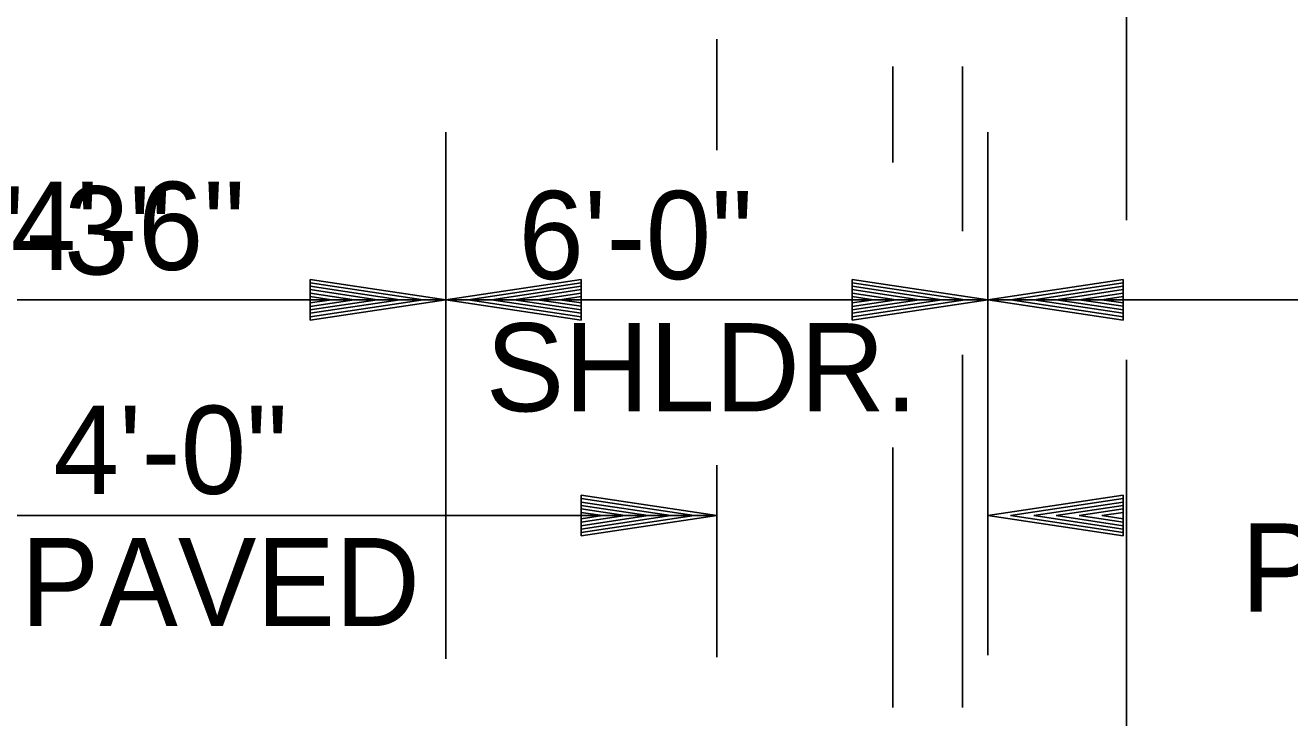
# Model space of a CAD drawing. Extents: x 1373719 to 1374161, y 379835 to 380167.
# Drawn here: x 1373946.92 to 1373956.25, y 380114.69 to 380119.8 of the extents above; entities that cross this region are included whole.
import ezdxf

# ---------------------------------------------------------------- set-up
doc = ezdxf.new("R2010")
doc.units = 0
doc.layers.add('GREEN_TXT', color=7, linetype='Continuous')
doc.layers.add('Text 1', color=7, linetype='Continuous')

msp = doc.modelspace()

# ---------------------------------------------------------------- linework, layer by layer
at = {"layer": 'GREEN_TXT'}
for p, q in [((1373955.0445, 380118.3586), (1373955.0445, 380122.1664)), ((1373953.3188, 380118.7841), (1373953.3188, 380119.4908)), ((1373953.8332, 380118.2776), (1373953.8332, 380119.4908)), ((1373950.0197, 380119.0067), (1373950.0197, 380115.1506)), ((1373954.0197, 380117.7719), (1373954.0197, 380119.0067)), ((1373954.0197, 380115.1506), (1373954.0197, 380117.9991)), ((1373949.0197, 380117.9219), (1373950.0197, 380117.7719)), ((1373949.0197, 380117.9219), (1373949.0197, 380117.6219)), ((1373949.0197, 380117.8969), (1373949.8527, 380117.7719)), ((1373949.0197, 380117.8714), (1373949.6807, 380117.7719)), ((1373951.0197, 380117.9219), (1373950.0197, 380117.7719)), ((1373951.0197, 380117.8969), (1373950.1867, 380117.7719)), ((1373951.0197, 380117.8714), (1373950.3587, 380117.7719)), ((1373951.0197, 380117.6219), (1373951.0197, 380117.9219)), ((1373953.0197, 380117.9219), (1373954.0197, 380117.7719)), ((1373953.0197, 380117.9219), (1373953.0197, 380117.6219)), ((1373953.0197, 380117.8969), (1373953.8527, 380117.7719)), ((1373953.0197, 380117.8714), (1373953.6807, 380117.7719)), ((1373955.0197, 380117.9219), (1373954.0197, 380117.7719)), ((1373955.0197, 380117.8969), (1373954.1867, 380117.7719)), ((1373955.0197, 380117.8714), (1373954.3587, 380117.7719)), ((1373955.0197, 380117.6219), (1373955.0197, 380117.9219)), ((1373949.0197, 380117.8464), (1373949.5142, 380117.7719)), ((1373949.0197, 380117.8204), (1373949.3447, 380117.7719)), ((1373949.0197, 380117.7954), (1373949.1777, 380117.7719)), ((1373951.0197, 380117.8464), (1373950.5252, 380117.7719)), ((1373951.0197, 380117.8209), (1373950.6947, 380117.7719)), ((1373951.0197, 380117.7954), (1373950.8617, 380117.7719)), ((1373953.0197, 380117.8464), (1373953.5142, 380117.7719)), ((1373953.0197, 380117.8204), (1373953.3447, 380117.7719)), ((1373953.0197, 380117.7954), (1373953.1777, 380117.7719)), ((1373955.0197, 380117.8464), (1373954.5252, 380117.7719)), ((1373955.0197, 380117.8209), (1373954.6947, 380117.7719)), ((1373955.0197, 380117.7954), (1373954.8617, 380117.7719)), ((1373950.0197, 380117.7719), (1373944.5723, 380117.7719)), ((1373949.0197, 380117.6219), (1373950.0197, 380117.7719)), ((1373949.0197, 380117.7229), (1373949.3447, 380117.7719)), ((1373949.0197, 380117.6724), (1373949.6807, 380117.7719)), ((1373949.0197, 380117.6469), (1373949.8527, 380117.7719)), ((1373949.0197, 380117.6974), (1373949.5142, 380117.7719)), ((1373949.0197, 380117.7484), (1373949.1777, 380117.7719)), ((1373951.0197, 380117.6219), (1373950.0197, 380117.7719)), ((1373954.0197, 380117.7719), (1373950.0197, 380117.7719)), ((1373951.0197, 380117.6469), (1373950.1867, 380117.7719)), ((1373951.0197, 380117.6724), (1373950.3587, 380117.7719)), ((1373951.0197, 380117.6974), (1373950.5252, 380117.7719)), ((1373951.0197, 380117.7234), (1373950.6947, 380117.7719)), ((1373951.0197, 380117.7484), (1373950.8617, 380117.7719)), ((1373953.0197, 380117.6219), (1373954.0197, 380117.7719)), ((1373953.0197, 380117.7229), (1373953.3447, 380117.7719)), ((1373953.0197, 380117.6724), (1373953.6807, 380117.7719)), ((1373953.0197, 380117.6469), (1373953.8527, 380117.7719)), ((1373953.0197, 380117.6974), (1373953.5142, 380117.7719)), ((1373953.0197, 380117.7484), (1373953.1777, 380117.7719)), ((1373955.0197, 380117.6219), (1373954.0197, 380117.7719)), ((1373954.0197, 380117.7719), (1373976.0197, 380117.7719)), ((1373955.0197, 380117.6469), (1373954.1867, 380117.7719)), ((1373955.0197, 380117.6724), (1373954.3587, 380117.7719)), ((1373955.0197, 380117.6974), (1373954.5252, 380117.7719)), ((1373955.0197, 380117.7234), (1373954.6947, 380117.7719)), ((1373955.0197, 380117.7484), (1373954.8617, 380117.7719)), ((1373953.8332, 380114.7646), (1373953.8332, 380117.3646)), ((1373955.0445, 380114.0142), (1373955.0445, 380117.3298)), ((1373953.3188, 380114.7646), (1373953.3188, 380116.6812))]:
    msp.add_line(p, q, dxfattribs=at)
at = {"layer": 'Text 1'}
for p, q in [((1373955.0445, 380118.3579), (1373955.0445, 380126.9156)), ((1373952.0197, 380119.6939), (1373952.0197, 380118.8747)), ((1373949.0197, 380117.9219), (1373950.0197, 380117.7719)), ((1373949.0197, 380117.9219), (1373949.0197, 380117.6219)), ((1373949.0197, 380117.8969), (1373949.8527, 380117.7719)), ((1373949.0197, 380117.8714), (1373949.6807, 380117.7719)), ((1373949.0197, 380117.8464), (1373949.5142, 380117.7719)), ((1373949.0197, 380117.8204), (1373949.3447, 380117.7719)), ((1373949.0197, 380117.7954), (1373949.1777, 380117.7719)), ((1373949.8947, 380117.7719), (1373945.6447, 380117.7719)), ((1373949.0197, 380117.6219), (1373950.0197, 380117.7719)), ((1373949.0197, 380117.7229), (1373949.3447, 380117.7719)), ((1373949.0197, 380117.6724), (1373949.6807, 380117.7719)), ((1373949.0197, 380117.6469), (1373949.8527, 380117.7719)), ((1373949.0197, 380117.6974), (1373949.5142, 380117.7719)), ((1373949.0197, 380117.7484), (1373949.1777, 380117.7719)), ((1373955.0445, 380113.664), (1373955.0445, 380117.2646)), ((1373952.0197, 380116.5524), (1373952.0197, 380115.137)), ((1373951.0197, 380116.3303), (1373952.0197, 380116.1803)), ((1373951.0197, 380116.3303), (1373951.0197, 380116.0303)), ((1373951.0197, 380116.3053), (1373951.8527, 380116.1803)), ((1373955.0198, 380116.3303), (1373954.0198, 380116.1803)), ((1373955.0198, 380116.3053), (1373954.1868, 380116.1803)), ((1373955.0198, 380116.0303), (1373955.0198, 380116.3303)), ((1373951.0197, 380116.2798), (1373951.6807, 380116.1803)), ((1373951.0197, 380116.2548), (1373951.5142, 380116.1803)), ((1373951.0197, 380116.2288), (1373951.3447, 380116.1803)), ((1373951.0197, 380116.2038), (1373951.1777, 380116.1803)), ((1373955.0198, 380116.2798), (1373954.3588, 380116.1803)), ((1373955.0198, 380116.2548), (1373954.5253, 380116.1803)), ((1373955.0198, 380116.2293), (1373954.6948, 380116.1803)), ((1373955.0198, 380116.2038), (1373954.8618, 380116.1803)), ((1373952.0197, 380116.1803), (1373946.7965, 380116.1803)), ((1373951.0197, 380116.0303), (1373952.0197, 380116.1803)), ((1373951.0197, 380116.1313), (1373951.3447, 380116.1803)), ((1373951.0197, 380116.0808), (1373951.6807, 380116.1803)), ((1373951.0197, 380116.0553), (1373951.8527, 380116.1803)), ((1373951.0197, 380116.1058), (1373951.5142, 380116.1803)), ((1373951.0197, 380116.1568), (1373951.1777, 380116.1803)), ((1373955.0198, 380116.0303), (1373954.0198, 380116.1803)), ((1373955.0198, 380116.0553), (1373954.1868, 380116.1803)), ((1373955.0198, 380116.0808), (1373954.3588, 380116.1803)), ((1373955.0198, 380116.1058), (1373954.5253, 380116.1803)), ((1373955.0198, 380116.1318), (1373954.6948, 380116.1803)), ((1373955.0198, 380116.1568), (1373954.8618, 380116.1803)), ((1373950.0197, 380116.0303), (1373950.0197, 380115.1239))]:
    msp.add_line(p, q, dxfattribs=at)

# ---------------------------------------------------------------- texts
at = {"layer": 'GREEN_TXT'}
for s, p in [('4\'-3"', (1373946.2642, 380117.9583)), (' 6\'-0"', (1373950.315, 380117.9242)), ('SHLDR.', (1373950.315, 380116.9492))]:
    msp.add_text(s, height=0.65, dxfattribs=at).set_placement(p)
msp.add_text('PROFILE GRADE', height=0.65, rotation=359.98, dxfattribs=at).set_placement((1373955.8893, 380115.4723))
at = {"layer": 'Text 1'}
for s, p in [('4\'-6"', (1373946.8094, 380117.9918)), (' 4\'-0" ', (1373946.8837, 380116.3404)), ('PAVED', (1373946.8837, 380115.3654))]:
    msp.add_text(s, height=0.65, dxfattribs=at).set_placement(p)

doc.saveas('drawing.dxf')
